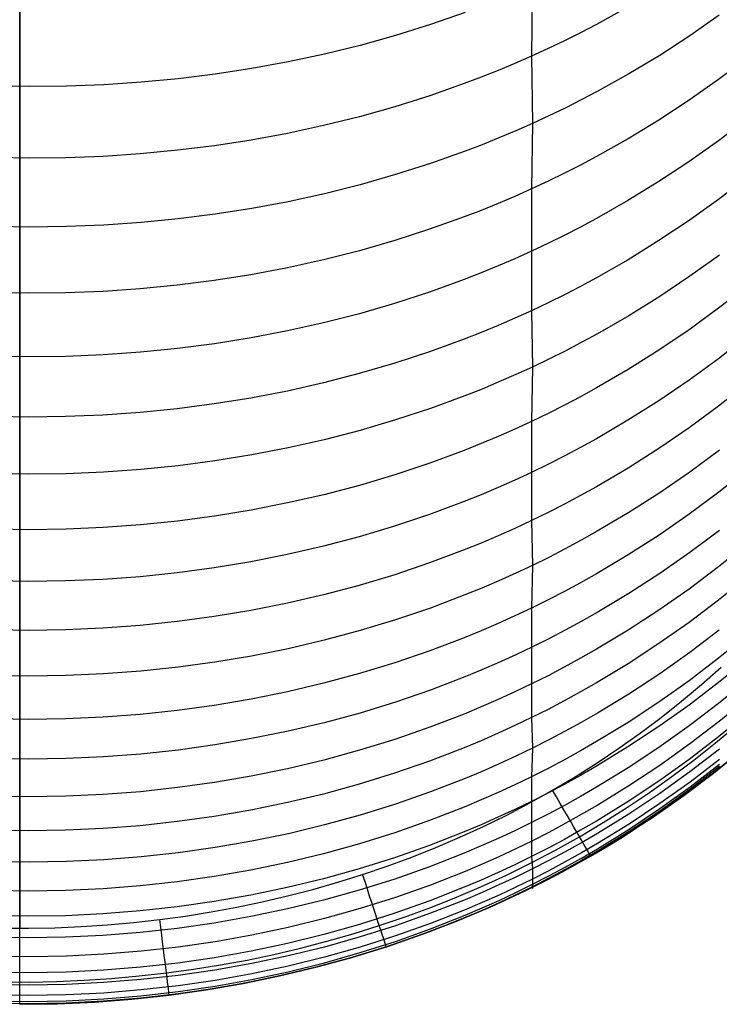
# Model space of a CAD drawing. Extents: x -383 to 1849, y -1185 to -529.
# Tile 693 of 870: x 1832 to 1841, y -1120 to -1107. Entities that reach past the tile are written whole.
import ezdxf

# ---------------------------------------------------------------- set-up
doc = ezdxf.new("R2010")
doc.units = 0
doc.layers.add('PREDEFINITO', color=7, linetype='CONTINUOUS')

msp = doc.modelspace()

# ---------------------------------------------------------------- linework, layer by layer
at = {"layer": 'PREDEFINITO'}
for p, q in [((1832, -1119.95, 575.188), (1832, -1090.082, 575.188)), ((1832, -1091.082, -0.312), (1832, -1118.95, -0.312)), ((1838.739, -1106.557, 622.985), (1838.729, -1107.486, 621.201)), ((1839.999, -1106.839, 620.873), (1839.584, -1107.068, 620.989)), ((1837.854, -1106.914, 623.179), (1837.401, -1107.071, 623.266)), ((1841.197, -1106.949, 618.713), (1840.81, -1107.219, 618.841)), ((1837.401, -1107.071, 623.266), (1836.941, -1107.215, 623.345)), ((1839.584, -1107.068, 620.989), (1839.373, -1107.178, 621.044)), ((1836.941, -1107.215, 623.345), (1836.476, -1107.344, 623.418)), ((1839.161, -1107.284, 621.098), (1838.946, -1107.387, 621.151)), ((1839.373, -1107.178, 621.044), (1839.161, -1107.284, 621.098)), ((1840.81, -1107.219, 618.841), (1840.413, -1107.476, 618.963)), ((1836.476, -1107.344, 623.418), (1836.006, -1107.46, 623.484)), ((1838.946, -1107.387, 621.151), (1838.729, -1107.486, 621.201)), ((1836.006, -1107.46, 623.484), (1835.531, -1107.562, 623.544)), ((1838.729, -1107.486, 621.201), (1838.511, -1107.581, 621.25)), ((1838.729, -1107.486, 621.201), (1838.739, -1108.373, 619.395)), ((1840.413, -1107.476, 618.963), (1840.008, -1107.72, 619.08)), ((1841.566, -1107.509, 616.793), (1841.188, -1107.794, 616.92)), ((1835.052, -1107.649, 623.596), (1834.57, -1107.723, 623.642)), ((1835.531, -1107.562, 623.544), (1835.052, -1107.649, 623.596)), ((1838.29, -1107.673, 621.298), (1838.068, -1107.762, 621.344)), ((1838.511, -1107.581, 621.25), (1838.29, -1107.673, 621.298)), ((1834.085, -1107.784, 623.681), (1833.597, -1107.83, 623.713)), ((1834.57, -1107.723, 623.642), (1834.085, -1107.784, 623.681)), ((1838.068, -1107.762, 621.344), (1837.844, -1107.847, 621.388)), ((1840.008, -1107.72, 619.08), (1839.593, -1107.951, 619.191)), ((1841.188, -1107.794, 616.92), (1840.8, -1108.066, 617.043)), ((1832.124, -1107.886, 623.769), (1831.632, -1107.878, 623.774)), ((1832.616, -1107.881, 623.757), (1832.124, -1107.886, 623.769)), ((1833.107, -1107.862, 623.738), (1832.616, -1107.881, 623.757)), ((1833.597, -1107.83, 623.713), (1833.107, -1107.862, 623.738)), ((1837.844, -1107.847, 621.388), (1837.39, -1108.006, 621.471)), ((1837.39, -1108.006, 621.471), (1836.931, -1108.151, 621.548)), ((1839.383, -1108.062, 619.244), (1839.17, -1108.169, 619.296)), ((1839.593, -1107.951, 619.191), (1839.383, -1108.062, 619.244)), ((1840.8, -1108.066, 617.043), (1840.404, -1108.326, 617.16)), ((1836.931, -1108.151, 621.548), (1836.465, -1108.282, 621.618)), ((1839.17, -1108.169, 619.296), (1838.956, -1108.272, 619.346)), ((1836.465, -1108.282, 621.618), (1835.995, -1108.398, 621.682)), ((1838.956, -1108.272, 619.346), (1838.739, -1108.373, 619.395)), ((1840.404, -1108.326, 617.16), (1839.998, -1108.572, 617.272)), ((1841.563, -1108.312, 614.99), (1841.185, -1108.599, 615.112)), ((1835.995, -1108.398, 621.682), (1835.52, -1108.501, 621.739)), ((1838.739, -1108.373, 619.395), (1838.521, -1108.469, 619.442)), ((1838.739, -1108.373, 619.395), (1838.728, -1109.232, 617.575)), ((1835.041, -1108.589, 621.79), (1834.559, -1108.664, 621.834)), ((1835.52, -1108.501, 621.739), (1835.041, -1108.589, 621.79)), ((1838.3, -1108.562, 619.488), (1838.078, -1108.651, 619.532)), ((1838.521, -1108.469, 619.442), (1838.3, -1108.562, 619.488)), ((1839.998, -1108.572, 617.272), (1839.583, -1108.806, 617.379)), ((1834.073, -1108.724, 621.871), (1833.585, -1108.771, 621.902)), ((1834.559, -1108.664, 621.834), (1834.073, -1108.724, 621.871)), ((1838.078, -1108.651, 619.532), (1837.854, -1108.737, 619.575)), ((1841.185, -1108.599, 615.112), (1840.798, -1108.874, 615.229)), ((1832.113, -1108.827, 621.956), (1831.621, -1108.819, 621.961)), ((1832.605, -1108.823, 621.945), (1832.113, -1108.827, 621.956)), ((1833.096, -1108.804, 621.927), (1832.605, -1108.823, 621.945)), ((1833.585, -1108.771, 621.902), (1833.096, -1108.804, 621.927)), ((1837.854, -1108.737, 619.575), (1837.401, -1108.898, 619.655)), ((1839.583, -1108.806, 617.379), (1839.372, -1108.918, 617.43)), ((1837.401, -1108.898, 619.655), (1836.941, -1109.044, 619.729)), ((1839.372, -1108.918, 617.43), (1839.16, -1109.026, 617.48)), ((1840.798, -1108.874, 615.229), (1840.401, -1109.136, 615.341)), ((1836.941, -1109.044, 619.729), (1836.476, -1109.177, 619.797)), ((1839.16, -1109.026, 617.48), (1838.945, -1109.131, 617.528)), ((1841.566, -1109.081, 613.169), (1841.188, -1109.37, 613.285)), ((1836.476, -1109.177, 619.797), (1836.006, -1109.295, 619.858)), ((1838.728, -1109.232, 617.575), (1838.51, -1109.329, 617.62)), ((1838.728, -1109.232, 617.575), (1838.727, -1110.051, 615.738)), ((1838.945, -1109.131, 617.528), (1838.728, -1109.232, 617.575)), ((1840.401, -1109.136, 615.341), (1839.996, -1109.385, 615.448)), ((1836.006, -1109.295, 619.858), (1835.531, -1109.399, 619.913)), ((1838.51, -1109.329, 617.62), (1838.289, -1109.423, 617.664)), ((1841.188, -1109.37, 613.285), (1840.8, -1109.647, 613.397)), ((1835.052, -1109.489, 619.962), (1834.57, -1109.564, 620.005)), ((1835.531, -1109.399, 619.913), (1835.052, -1109.489, 619.962)), ((1838.289, -1109.423, 617.664), (1838.067, -1109.513, 617.706)), ((1839.996, -1109.385, 615.448), (1839.581, -1109.621, 615.55)), ((1834.084, -1109.626, 620.042), (1833.597, -1109.674, 620.072)), ((1834.57, -1109.564, 620.005), (1834.084, -1109.626, 620.042)), ((1837.843, -1109.6, 617.747), (1837.389, -1109.762, 617.824)), ((1838.067, -1109.513, 617.706), (1837.843, -1109.6, 617.747)), ((1839.581, -1109.621, 615.55), (1839.371, -1109.734, 615.599)), ((1832.124, -1109.732, 620.125), (1831.632, -1109.724, 620.131)), ((1832.616, -1109.727, 620.114), (1832.124, -1109.732, 620.125)), ((1833.107, -1109.707, 620.096), (1832.616, -1109.727, 620.114)), ((1833.597, -1109.674, 620.072), (1833.107, -1109.707, 620.096)), ((1839.371, -1109.734, 615.599), (1839.158, -1109.843, 615.647)), ((1840.8, -1109.647, 613.397), (1840.404, -1109.911, 613.504)), ((1837.389, -1109.762, 617.824), (1836.93, -1109.91, 617.895)), ((1839.158, -1109.843, 615.647), (1838.943, -1109.949, 615.693)), ((1836.93, -1109.91, 617.895), (1836.465, -1110.044, 617.96)), ((1838.943, -1109.949, 615.693), (1838.727, -1110.051, 615.738)), ((1840.404, -1109.911, 613.504), (1839.998, -1110.162, 613.606)), ((1836.465, -1110.044, 617.96), (1835.994, -1110.163, 618.02)), ((1838.727, -1110.051, 615.738), (1838.508, -1110.149, 615.782)), ((1838.727, -1110.051, 615.738), (1838.728, -1110.833, 613.883)), ((1841.198, -1110.102, 611.444), (1840.811, -1110.38, 611.55)), ((1835.519, -1110.268, 618.073), (1835.04, -1110.359, 618.12)), ((1835.994, -1110.163, 618.02), (1835.519, -1110.268, 618.073)), ((1838.288, -1110.244, 615.824), (1838.066, -1110.335, 615.864)), ((1838.508, -1110.149, 615.782), (1838.288, -1110.244, 615.824)), ((1839.998, -1110.162, 613.606), (1839.583, -1110.4, 613.704)), ((1835.04, -1110.359, 618.12), (1834.558, -1110.435, 618.161)), ((1838.066, -1110.335, 615.864), (1837.842, -1110.423, 615.903)), ((1839.583, -1110.4, 613.704), (1839.372, -1110.513, 613.75)), ((1840.811, -1110.38, 611.55), (1840.414, -1110.646, 611.651)), ((1834.072, -1110.497, 618.196), (1833.584, -1110.545, 618.225)), ((1834.558, -1110.435, 618.161), (1834.072, -1110.497, 618.196)), ((1837.842, -1110.423, 615.903), (1837.389, -1110.587, 615.977)), ((1839.372, -1110.513, 613.75), (1839.16, -1110.623, 613.796)), ((1841.565, -1110.508, 609.484), (1841.187, -1110.801, 609.589)), ((1832.112, -1110.603, 618.277), (1831.62, -1110.595, 618.282)), ((1832.604, -1110.598, 618.266), (1832.112, -1110.603, 618.277)), ((1833.095, -1110.578, 618.249), (1832.604, -1110.598, 618.266)), ((1833.584, -1110.545, 618.225), (1833.095, -1110.578, 618.249)), ((1837.389, -1110.587, 615.977), (1836.929, -1110.737, 616.045)), ((1839.16, -1110.623, 613.796), (1838.945, -1110.73, 613.84)), ((1840.414, -1110.646, 611.651), (1840.008, -1110.899, 611.748)), ((1836.929, -1110.737, 616.045), (1836.465, -1110.872, 616.108)), ((1838.945, -1110.73, 613.84), (1838.728, -1110.833, 613.883)), ((1836.465, -1110.872, 616.108), (1835.995, -1110.992, 616.165)), ((1838.728, -1110.833, 613.883), (1838.51, -1110.932, 613.924)), ((1838.728, -1110.833, 613.883), (1838.739, -1111.573, 612.011)), ((1840.008, -1110.899, 611.748), (1839.594, -1111.138, 611.841)), ((1841.187, -1110.801, 609.589), (1840.8, -1111.082, 609.689)), ((1835.995, -1110.992, 616.165), (1835.52, -1111.098, 616.216)), ((1838.289, -1111.027, 613.964), (1838.067, -1111.119, 614.003)), ((1838.51, -1110.932, 613.924), (1838.289, -1111.027, 613.964)), ((1835.52, -1111.098, 616.216), (1835.041, -1111.19, 616.261)), ((1838.067, -1111.119, 614.003), (1837.842, -1111.207, 614.04)), ((1839.594, -1111.138, 611.841), (1839.383, -1111.252, 611.885)), ((1840.8, -1111.082, 609.689), (1840.403, -1111.351, 609.786)), ((1841.564, -1111.168, 607.62), (1841.186, -1111.463, 607.719)), ((1834.559, -1111.267, 616.301), (1834.074, -1111.33, 616.335)), ((1835.041, -1111.19, 616.261), (1834.559, -1111.267, 616.301)), ((1837.842, -1111.207, 614.04), (1837.389, -1111.373, 614.111)), ((1839.383, -1111.252, 611.885), (1839.171, -1111.363, 611.928)), ((1832.116, -1111.439, 616.414), (1831.624, -1111.431, 616.42)), ((1832.607, -1111.433, 616.403), (1832.116, -1111.439, 616.414)), ((1833.098, -1111.413, 616.386), (1832.607, -1111.433, 616.403)), ((1833.587, -1111.379, 616.363), (1833.098, -1111.413, 616.386)), ((1834.074, -1111.33, 616.335), (1833.587, -1111.379, 616.363)), ((1837.389, -1111.373, 614.111), (1836.93, -1111.523, 614.176)), ((1839.171, -1111.363, 611.928), (1838.956, -1111.47, 611.97)), ((1840.403, -1111.351, 609.786), (1839.997, -1111.606, 609.878)), ((1836.93, -1111.523, 614.176), (1836.464, -1111.659, 614.236)), ((1838.956, -1111.47, 611.97), (1838.739, -1111.573, 612.011)), ((1841.186, -1111.463, 607.719), (1840.799, -1111.746, 607.814)), ((1836.464, -1111.659, 614.236), (1835.994, -1111.781, 614.29)), ((1838.521, -1111.673, 612.05), (1838.3, -1111.769, 612.088)), ((1838.739, -1111.573, 612.011), (1838.521, -1111.673, 612.05)), ((1838.739, -1111.573, 612.011), (1838.729, -1112.287, 610.128)), ((1839.997, -1111.606, 609.878), (1839.583, -1111.847, 609.966)), ((1835.994, -1111.781, 614.29), (1835.519, -1111.888, 614.339)), ((1838.3, -1111.769, 612.088), (1838.078, -1111.862, 612.125)), ((1840.799, -1111.746, 607.814), (1840.402, -1112.016, 607.905)), ((1841.566, -1111.789, 605.743), (1841.188, -1112.086, 605.836)), ((1835.519, -1111.888, 614.339), (1835.04, -1111.98, 614.383)), ((1837.853, -1111.951, 612.161), (1837.4, -1112.117, 612.228)), ((1838.078, -1111.862, 612.125), (1837.853, -1111.951, 612.161)), ((1839.583, -1111.847, 609.966), (1839.372, -1111.963, 610.008)), ((1834.557, -1112.058, 614.421), (1834.072, -1112.121, 614.453)), ((1835.04, -1111.98, 614.383), (1834.557, -1112.058, 614.421)), ((1839.16, -1112.074, 610.049), (1838.945, -1112.183, 610.089)), ((1839.372, -1111.963, 610.008), (1839.16, -1112.074, 610.049)), ((1840.402, -1112.016, 607.905), (1839.996, -1112.273, 607.992)), ((1841.188, -1112.086, 605.836), (1840.801, -1112.371, 605.925)), ((1833.094, -1112.204, 614.503), (1832.603, -1112.225, 614.519)), ((1833.584, -1112.17, 614.481), (1833.094, -1112.204, 614.503)), ((1834.072, -1112.121, 614.453), (1833.584, -1112.17, 614.481)), ((1837.4, -1112.117, 612.228), (1836.94, -1112.269, 612.29)), ((1838.945, -1112.183, 610.089), (1838.729, -1112.287, 610.128)), ((1832.111, -1112.231, 614.53), (1831.619, -1112.222, 614.536)), ((1832.603, -1112.225, 614.519), (1832.111, -1112.231, 614.53)), ((1836.94, -1112.269, 612.29), (1836.475, -1112.406, 612.347)), ((1838.729, -1112.287, 610.128), (1838.51, -1112.388, 610.165)), ((1838.729, -1112.287, 610.128), (1838.727, -1112.959, 608.228)), ((1839.996, -1112.273, 607.992), (1839.581, -1112.516, 608.075)), ((1836.475, -1112.406, 612.347), (1836.004, -1112.528, 612.399)), ((1838.51, -1112.388, 610.165), (1838.29, -1112.485, 610.201)), ((1840.801, -1112.371, 605.925), (1840.404, -1112.643, 606.011)), ((1836.004, -1112.528, 612.399), (1835.529, -1112.636, 612.446)), ((1838.068, -1112.578, 610.236), (1837.844, -1112.668, 610.27)), ((1838.29, -1112.485, 610.201), (1838.068, -1112.578, 610.236)), ((1839.581, -1112.516, 608.075), (1839.371, -1112.632, 608.115)), ((1835.05, -1112.729, 612.487), (1834.567, -1112.807, 612.524)), ((1835.529, -1112.636, 612.446), (1835.05, -1112.729, 612.487)), ((1837.844, -1112.668, 610.27), (1837.391, -1112.836, 610.334)), ((1839.371, -1112.632, 608.115), (1839.158, -1112.745, 608.153)), ((1840.404, -1112.643, 606.011), (1839.998, -1112.901, 606.093)), ((1841.198, -1112.667, 603.941), (1840.811, -1112.953, 604.024)), ((1834.567, -1112.807, 612.524), (1834.081, -1112.871, 612.555)), ((1837.391, -1112.836, 610.334), (1836.931, -1112.989, 610.393)), ((1838.943, -1112.854, 608.191), (1838.727, -1112.959, 608.228)), ((1839.158, -1112.745, 608.153), (1838.943, -1112.854, 608.191)), ((1832.119, -1112.982, 612.63), (1831.627, -1112.974, 612.636)), ((1832.611, -1112.976, 612.619), (1832.119, -1112.982, 612.63)), ((1833.103, -1112.956, 612.603), (1832.611, -1112.976, 612.619)), ((1833.593, -1112.921, 612.582), (1833.103, -1112.956, 612.603)), ((1834.081, -1112.871, 612.555), (1833.593, -1112.921, 612.582)), ((1836.931, -1112.989, 610.393), (1836.466, -1113.128, 610.448)), ((1838.727, -1112.959, 608.228), (1838.508, -1113.061, 608.263)), ((1838.727, -1112.959, 608.228), (1838.728, -1113.591, 606.315)), ((1839.998, -1112.901, 606.093), (1839.583, -1113.146, 606.171)), ((1840.811, -1112.953, 604.024), (1840.414, -1113.226, 604.104)), ((1841.567, -1112.917, 601.961), (1841.189, -1113.218, 602.042)), ((1838.508, -1113.061, 608.263), (1838.288, -1113.158, 608.297)), ((1835.996, -1113.251, 610.497), (1835.522, -1113.36, 610.542)), ((1836.466, -1113.128, 610.448), (1835.996, -1113.251, 610.497)), ((1838.065, -1113.252, 608.331), (1837.841, -1113.342, 608.363)), ((1838.288, -1113.158, 608.297), (1838.065, -1113.252, 608.331)), ((1839.583, -1113.146, 606.171), (1839.373, -1113.263, 606.209)), ((1840.414, -1113.226, 604.104), (1840.008, -1113.486, 604.181)), ((1841.189, -1113.218, 602.042), (1840.801, -1113.506, 602.12)), ((1835.522, -1113.36, 610.542), (1835.043, -1113.454, 610.582)), ((1837.841, -1113.342, 608.363), (1837.388, -1113.512, 608.423)), ((1839.16, -1113.376, 606.245), (1838.945, -1113.486, 606.281)), ((1839.373, -1113.263, 606.209), (1839.16, -1113.376, 606.245)), ((1835.043, -1113.454, 610.582), (1834.561, -1113.534, 610.617)), ((1837.388, -1113.512, 608.423), (1836.928, -1113.666, 608.479)), ((1838.945, -1113.486, 606.281), (1838.728, -1113.591, 606.315)), ((1840.008, -1113.486, 604.181), (1839.593, -1113.732, 604.254)), ((1840.801, -1113.506, 602.12), (1840.405, -1113.781, 602.195)), ((1834.076, -1113.598, 610.647), (1833.589, -1113.648, 610.673)), ((1834.561, -1113.534, 610.617), (1834.076, -1113.598, 610.647)), ((1838.728, -1113.591, 606.315), (1838.51, -1113.694, 606.348)), ((1838.728, -1113.591, 606.315), (1838.739, -1114.181, 604.39)), ((1832.117, -1113.711, 610.72), (1831.626, -1113.703, 610.726)), ((1832.609, -1113.705, 610.709), (1832.117, -1113.711, 610.72)), ((1833.099, -1113.684, 610.693), (1832.609, -1113.705, 610.709)), ((1833.589, -1113.648, 610.673), (1833.099, -1113.684, 610.693)), ((1836.928, -1113.666, 608.479), (1836.463, -1113.805, 608.531)), ((1838.51, -1113.694, 606.348), (1838.289, -1113.792, 606.381)), ((1839.593, -1113.732, 604.254), (1839.383, -1113.85, 604.29)), ((1841.198, -1113.723, 600.136), (1840.81, -1114.012, 600.209)), ((1836.463, -1113.805, 608.531), (1835.993, -1113.929, 608.578)), ((1838.067, -1113.886, 606.412), (1837.843, -1113.977, 606.442)), ((1838.289, -1113.792, 606.381), (1838.067, -1113.886, 606.412)), ((1839.383, -1113.85, 604.29), (1839.17, -1113.964, 604.324)), ((1840.405, -1113.781, 602.195), (1839.999, -1114.042, 602.267)), ((1841.564, -1113.896, 598.159), (1841.187, -1114.2, 598.229)), ((1835.993, -1113.929, 608.578), (1835.518, -1114.039, 608.62)), ((1837.843, -1113.977, 606.442), (1837.389, -1114.148, 606.5)), ((1839.17, -1113.964, 604.324), (1838.956, -1114.075, 604.357)), ((1840.81, -1114.012, 600.209), (1840.414, -1114.289, 600.279)), ((1835.039, -1114.133, 608.658), (1834.556, -1114.213, 608.692)), ((1835.518, -1114.039, 608.62), (1835.039, -1114.133, 608.658)), ((1837.389, -1114.148, 606.5), (1836.93, -1114.303, 606.553)), ((1838.956, -1114.075, 604.357), (1838.739, -1114.181, 604.39)), ((1839.999, -1114.042, 602.267), (1839.584, -1114.29, 602.335)), ((1834.071, -1114.278, 608.72), (1833.583, -1114.329, 608.745)), ((1834.556, -1114.213, 608.692), (1834.071, -1114.278, 608.72)), ((1838.52, -1114.284, 604.421), (1838.3, -1114.383, 604.451)), ((1838.739, -1114.181, 604.39), (1838.52, -1114.284, 604.421)), ((1838.739, -1114.181, 604.39), (1838.729, -1114.741, 602.462)), ((1839.584, -1114.29, 602.335), (1839.373, -1114.408, 602.368)), ((1840.414, -1114.289, 600.279), (1840.008, -1114.551, 600.345)), ((1841.187, -1114.2, 598.229), (1840.799, -1114.491, 598.296)), ((1832.111, -1114.392, 608.79), (1831.619, -1114.384, 608.796)), ((1832.602, -1114.385, 608.78), (1832.111, -1114.392, 608.79)), ((1833.093, -1114.364, 608.764), (1832.602, -1114.385, 608.78)), ((1833.583, -1114.329, 608.745), (1833.093, -1114.364, 608.764)), ((1836.93, -1114.303, 606.553), (1836.464, -1114.443, 606.601)), ((1838.3, -1114.383, 604.451), (1838.077, -1114.478, 604.481)), ((1839.373, -1114.408, 602.368), (1839.161, -1114.523, 602.4)), ((1841.565, -1114.333, 596.252), (1841.187, -1114.637, 596.317)), ((1836.464, -1114.443, 606.601), (1835.994, -1114.568, 606.646)), ((1838.077, -1114.478, 604.481), (1837.853, -1114.569, 604.509)), ((1839.161, -1114.523, 602.4), (1838.946, -1114.634, 602.431)), ((1840.799, -1114.491, 598.296), (1840.403, -1114.768, 598.361)), ((1835.519, -1114.678, 606.686), (1835.04, -1114.774, 606.722)), ((1835.994, -1114.568, 606.646), (1835.519, -1114.678, 606.686)), ((1837.853, -1114.569, 604.509), (1837.4, -1114.741, 604.563)), ((1838.946, -1114.634, 602.431), (1838.729, -1114.741, 602.462)), ((1840.008, -1114.551, 600.345), (1839.593, -1114.8, 600.409)), ((1841.187, -1114.637, 596.317), (1840.8, -1114.929, 596.378)), ((1835.04, -1114.774, 606.722), (1834.557, -1114.854, 606.754)), ((1837.4, -1114.741, 604.563), (1836.94, -1114.897, 604.613)), ((1838.729, -1114.741, 602.462), (1838.511, -1114.844, 602.491)), ((1838.729, -1114.741, 602.462), (1838.728, -1115.739, 598.592)), ((1839.593, -1114.8, 600.409), (1839.383, -1114.919, 600.44)), ((1840.403, -1114.768, 598.361), (1839.997, -1115.033, 598.423)), ((1834.072, -1114.92, 606.781), (1833.584, -1114.971, 606.805)), ((1834.557, -1114.854, 606.754), (1834.072, -1114.92, 606.781)), ((1836.94, -1114.897, 604.613), (1836.474, -1115.038, 604.659)), ((1838.511, -1114.844, 602.491), (1838.29, -1114.944, 602.52)), ((1839.383, -1114.919, 600.44), (1839.17, -1115.034, 600.47)), ((1840.8, -1114.929, 596.378), (1840.403, -1115.208, 596.438)), ((1832.111, -1115.035, 606.849), (1831.619, -1115.027, 606.855)), ((1832.603, -1115.028, 606.838), (1832.111, -1115.035, 606.849)), ((1833.094, -1115.007, 606.824), (1832.603, -1115.028, 606.838)), ((1833.584, -1114.971, 606.805), (1833.094, -1115.007, 606.824)), ((1836.474, -1115.038, 604.659), (1836.004, -1115.165, 604.701)), ((1838.068, -1115.04, 602.547), (1837.843, -1115.132, 602.574)), ((1838.29, -1114.944, 602.52), (1838.068, -1115.04, 602.547)), ((1839.17, -1115.034, 600.47), (1838.956, -1115.146, 600.499)), ((1839.997, -1115.033, 598.423), (1839.582, -1115.283, 598.482)), ((1841.197, -1115.034, 594.392), (1840.81, -1115.327, 594.448)), ((1836.004, -1115.165, 604.701), (1835.529, -1115.276, 604.739)), ((1837.843, -1115.132, 602.574), (1837.39, -1115.304, 602.624)), ((1838.956, -1115.146, 600.499), (1838.739, -1115.253, 600.527)), ((1841.566, -1115.095, 592.376), (1841.188, -1115.402, 592.427)), ((1835.529, -1115.276, 604.739), (1835.049, -1115.372, 604.773)), ((1837.39, -1115.304, 602.624), (1836.93, -1115.461, 602.671)), ((1838.739, -1115.253, 600.527), (1838.52, -1115.357, 600.554)), ((1839.582, -1115.283, 598.482), (1839.372, -1115.402, 598.51)), ((1840.403, -1115.208, 596.438), (1839.997, -1115.473, 596.495)), ((1834.566, -1115.453, 604.803), (1834.081, -1115.52, 604.83)), ((1835.049, -1115.372, 604.773), (1834.566, -1115.453, 604.803)), ((1838.52, -1115.357, 600.554), (1838.3, -1115.457, 600.581)), ((1839.372, -1115.402, 598.51), (1839.159, -1115.518, 598.538)), ((1840.81, -1115.327, 594.448), (1840.414, -1115.607, 594.502)), ((1841.188, -1115.402, 592.427), (1840.801, -1115.696, 592.477)), ((1841.564, -1115.413, 590.415), (1841.187, -1115.721, 590.459)), ((1833.592, -1115.571, 604.852), (1833.102, -1115.608, 604.87)), ((1834.081, -1115.52, 604.83), (1833.592, -1115.571, 604.852)), ((1836.93, -1115.461, 602.671), (1836.465, -1115.603, 602.714)), ((1838.077, -1115.554, 600.607), (1837.853, -1115.646, 600.632)), ((1838.3, -1115.457, 600.581), (1838.077, -1115.554, 600.607)), ((1839.159, -1115.518, 598.538), (1838.945, -1115.63, 598.565)), ((1839.997, -1115.473, 596.495), (1839.583, -1115.724, 596.549)), ((1840.963, -1115.746, -0.312), (1841.221, -1115.519, -0.312)), ((1832.119, -1115.636, 604.895), (1831.626, -1115.629, 604.902)), ((1832.611, -1115.629, 604.885), (1832.119, -1115.636, 604.895)), ((1833.102, -1115.608, 604.87), (1832.611, -1115.629, 604.885)), ((1836.465, -1115.603, 602.714), (1835.995, -1115.73, 602.754)), ((1837.853, -1115.646, 600.632), (1837.4, -1115.82, 600.679)), ((1838.945, -1115.63, 598.565), (1838.728, -1115.739, 598.592)), ((1840.414, -1115.607, 594.502), (1840.008, -1115.872, 594.554)), ((1840.801, -1115.696, 592.477), (1840.404, -1115.977, 592.525)), ((1841.566, -1115.685, 588.472), (1841.188, -1115.994, 588.51)), ((1835.52, -1115.842, 602.79), (1835.041, -1115.939, 602.822)), ((1835.995, -1115.73, 602.754), (1835.52, -1115.842, 602.79)), ((1837.4, -1115.82, 600.679), (1836.94, -1115.978, 600.723)), ((1838.51, -1115.843, 598.617), (1838.289, -1115.944, 598.642)), ((1838.728, -1115.739, 598.592), (1838.51, -1115.843, 598.617)), ((1838.728, -1115.739, 598.592), (1838.728, -1116.182, 596.65)), ((1839.583, -1115.724, 596.549), (1839.372, -1115.844, 596.576)), ((1840.7, -1115.966, -0.312), (1840.963, -1115.746, -0.312)), ((1841.187, -1115.721, 590.459), (1840.799, -1116.017, 590.502)), ((1835.041, -1115.939, 602.822), (1834.558, -1116.02, 602.851)), ((1838.289, -1115.944, 598.642), (1838.067, -1116.041, 598.666)), ((1839.159, -1115.96, 596.601), (1838.945, -1116.073, 596.626)), ((1839.372, -1115.844, 596.576), (1839.159, -1115.96, 596.601)), ((1840.008, -1115.872, 594.554), (1839.594, -1116.124, 594.603)), ((1840.431, -1116.179, -0.312), (1840.7, -1115.966, -0.312)), ((1841.574, -1115.922, 586.482), (1841.197, -1116.231, 586.514)), ((1834.072, -1116.087, 602.876), (1833.584, -1116.139, 602.897)), ((1834.558, -1116.02, 602.851), (1834.072, -1116.087, 602.876)), ((1836.94, -1115.978, 600.723), (1836.474, -1116.121, 600.763)), ((1838.067, -1116.041, 598.666), (1837.843, -1116.134, 598.689)), ((1838.945, -1116.073, 596.626), (1838.728, -1116.182, 596.65)), ((1840.404, -1115.977, 592.525), (1839.998, -1116.244, 592.57)), ((1840.799, -1116.017, 590.502), (1840.402, -1116.299, 590.544)), ((1841.188, -1115.994, 588.51), (1840.8, -1116.29, 588.547)), ((1832.112, -1116.204, 602.939), (1831.62, -1116.197, 602.945)), ((1832.604, -1116.197, 602.928), (1832.112, -1116.204, 602.939)), ((1833.095, -1116.175, 602.914), (1832.604, -1116.197, 602.928)), ((1833.584, -1116.139, 602.897), (1833.095, -1116.175, 602.914)), ((1836.474, -1116.121, 600.763), (1836.004, -1116.248, 600.801)), ((1837.843, -1116.134, 598.689), (1837.39, -1116.308, 598.733)), ((1838.728, -1116.182, 596.65), (1838.509, -1116.286, 596.674)), ((1838.728, -1116.182, 596.65), (1838.74, -1116.583, 594.695)), ((1839.594, -1116.124, 594.603), (1839.383, -1116.245, 594.627)), ((1840.157, -1116.385, -0.312), (1840.431, -1116.179, -0.312)), ((1841.197, -1116.231, 586.514), (1840.81, -1116.528, 586.545)), ((1841.565, -1116.123, 584.528), (1841.188, -1116.434, 584.554)), ((1835.529, -1116.361, 600.834), (1835.049, -1116.458, 600.865)), ((1836.004, -1116.248, 600.801), (1835.529, -1116.361, 600.834)), ((1837.39, -1116.308, 598.733), (1836.931, -1116.467, 598.774)), ((1838.509, -1116.286, 596.674), (1838.289, -1116.387, 596.697)), ((1839.171, -1116.361, 594.65), (1838.956, -1116.474, 594.673)), ((1839.383, -1116.245, 594.627), (1839.171, -1116.361, 594.65)), ((1839.998, -1116.244, 592.57), (1839.583, -1116.497, 592.614)), ((1840.402, -1116.299, 590.544), (1839.996, -1116.567, 590.584)), ((1840.8, -1116.29, 588.547), (1840.404, -1116.573, 588.583)), ((1841.146, -1116.515, -0.019), (1841.423, -1116.283, -0.019)), ((1835.049, -1116.458, 600.865), (1834.567, -1116.541, 600.892)), ((1836.931, -1116.467, 598.774), (1836.466, -1116.611, 598.812)), ((1838.066, -1116.485, 596.719), (1837.842, -1116.578, 596.74)), ((1838.289, -1116.387, 596.697), (1838.066, -1116.485, 596.719)), ((1838.956, -1116.474, 594.673), (1838.74, -1116.583, 594.695)), ((1839.877, -1116.584, -0.312), (1840.157, -1116.385, -0.312)), ((1841.188, -1116.434, 584.554), (1840.8, -1116.731, 584.58)), ((1834.081, -1116.608, 600.916), (1833.593, -1116.66, 600.936)), ((1834.567, -1116.541, 600.892), (1834.081, -1116.608, 600.916)), ((1836.466, -1116.611, 598.812), (1835.996, -1116.74, 598.847)), ((1837.842, -1116.578, 596.74), (1837.389, -1116.753, 596.781)), ((1838.74, -1116.583, 594.695), (1838.521, -1116.689, 594.716)), ((1838.74, -1116.583, 594.695), (1838.728, -1116.958, 592.696)), ((1839.372, -1116.618, 592.636), (1839.16, -1116.735, 592.656)), ((1839.583, -1116.497, 592.614), (1839.372, -1116.618, 592.636)), ((1839.996, -1116.567, 590.584), (1839.581, -1116.821, 590.622)), ((1839.592, -1116.776, -0.312), (1839.877, -1116.584, -0.312)), ((1840.404, -1116.573, 588.583), (1839.998, -1116.842, 588.617)), ((1840.81, -1116.528, 586.545), (1840.413, -1116.811, 586.575)), ((1841.198, -1116.598, 582.597), (1840.811, -1116.895, 582.617)), ((1840.863, -1116.739, -0.019), (1841.146, -1116.515, -0.019)), ((1841.12, -1116.91, 575.188), (1841.499, -1116.603, 575.188)), ((1841.12, -1116.91, 0.688), (1841.499, -1116.603, 0.688)), ((1841.499, -1116.603, 287.438), (1841.12, -1116.91, 287.438)), ((1832.119, -1116.727, 600.977), (1831.627, -1116.72, 600.983)), ((1832.611, -1116.72, 600.966), (1832.119, -1116.727, 600.977)), ((1833.103, -1116.698, 600.953), (1832.611, -1116.72, 600.966)), ((1833.593, -1116.66, 600.936), (1833.103, -1116.698, 600.953)), ((1835.996, -1116.74, 598.847), (1835.521, -1116.853, 598.879)), ((1838.521, -1116.689, 594.716), (1838.301, -1116.79, 594.737)), ((1839.16, -1116.735, 592.656), (1838.945, -1116.849, 592.676)), ((1840.8, -1116.731, 584.58), (1840.404, -1117.015, 584.605)), ((1840.574, -1116.956, -0.019), (1840.863, -1116.739, -0.019)), ((1841.2, -1116.73, 580.59), (1840.812, -1117.028, 580.604)), ((1835.521, -1116.853, 598.879), (1835.042, -1116.951, 598.907)), ((1837.389, -1116.753, 596.781), (1836.929, -1116.912, 596.819)), ((1838.301, -1116.79, 594.737), (1838.078, -1116.888, 594.757)), ((1838.945, -1116.849, 592.676), (1838.728, -1116.958, 592.696)), ((1839.301, -1116.96, -0.312), (1839.592, -1116.776, -0.312)), ((1839.581, -1116.821, 590.622), (1839.371, -1116.942, 590.64)), ((1839.998, -1116.842, 588.617), (1839.583, -1117.097, 588.65)), ((1840.413, -1116.811, 586.575), (1840.008, -1117.08, 586.604)), ((1841.199, -1116.826, 578.305), (1840.812, -1117.124, 578.312)), ((1840.813, -1117.093, 574.185), (1841.2, -1116.795, 574.199)), ((1835.042, -1116.951, 598.907), (1834.56, -1117.034, 598.933)), ((1836.929, -1116.912, 596.819), (1836.464, -1117.057, 596.854)), ((1837.854, -1116.981, 594.777), (1837.401, -1117.157, 594.814)), ((1838.078, -1116.888, 594.757), (1837.854, -1116.981, 594.777)), ((1838.728, -1116.958, 592.696), (1838.51, -1117.064, 592.715)), ((1838.728, -1116.958, 592.696), (1838.727, -1117.284, 590.693)), ((1839.005, -1117.136, -0.312), (1839.301, -1116.96, -0.312)), ((1839.371, -1116.942, 590.64), (1839.158, -1117.06, 590.659)), ((1840.279, -1117.166, -0.019), (1840.574, -1116.956, -0.019)), ((1840.811, -1116.895, 582.617), (1840.414, -1117.179, 582.637)), ((1840.73, -1117.204, 575.188), (1841.12, -1116.91, 575.188)), ((1840.73, -1117.204, 0.688), (1841.12, -1116.91, 0.688)), ((1841.12, -1116.91, 287.438), (1840.73, -1117.204, 287.438)), ((1834.075, -1117.102, 598.955), (1833.588, -1117.155, 598.975)), ((1834.56, -1117.034, 598.933), (1834.075, -1117.102, 598.955)), ((1836.464, -1117.057, 596.854), (1835.994, -1117.186, 596.887)), ((1838.51, -1117.064, 592.715), (1838.289, -1117.166, 592.734)), ((1838.707, -1117.303, -0.312), (1839.005, -1117.136, -0.312)), ((1839.158, -1117.06, 590.659), (1838.943, -1117.174, 590.676)), ((1839.583, -1117.097, 588.65), (1839.372, -1117.218, 588.666)), ((1840.008, -1117.08, 586.604), (1839.593, -1117.335, 586.632)), ((1840.404, -1117.015, 584.605), (1839.998, -1117.285, 584.63)), ((1840.812, -1117.124, 578.312), (1840.415, -1117.409, 578.319)), ((1840.812, -1117.028, 580.604), (1840.416, -1117.312, 580.619)), ((1840.416, -1117.378, 574.171), (1840.813, -1117.093, 574.185)), ((1832.117, -1117.224, 599.014), (1831.625, -1117.216, 599.021)), ((1832.608, -1117.216, 599.004), (1832.117, -1117.224, 599.014)), ((1833.099, -1117.193, 598.991), (1832.608, -1117.216, 599.004)), ((1833.588, -1117.155, 598.975), (1833.099, -1117.193, 598.991)), ((1835.994, -1117.186, 596.887), (1835.519, -1117.299, 596.916)), ((1837.401, -1117.157, 594.814), (1836.942, -1117.318, 594.849)), ((1838.067, -1117.264, 592.752), (1837.843, -1117.358, 592.769)), ((1838.289, -1117.166, 592.734), (1838.067, -1117.264, 592.752)), ((1838.943, -1117.174, 590.676), (1838.727, -1117.284, 590.693)), ((1839.372, -1117.218, 588.666), (1839.16, -1117.336, 588.681)), ((1839.978, -1117.368, -0.019), (1840.279, -1117.166, -0.019)), ((1840.414, -1117.179, 582.637), (1840.009, -1117.449, 582.657)), ((1840.331, -1117.485, 575.188), (1840.73, -1117.204, 575.188)), ((1840.331, -1117.485, 0.688), (1840.73, -1117.204, 0.688)), ((1840.73, -1117.204, 287.438), (1840.331, -1117.485, 287.438)), ((1835.519, -1117.299, 596.916), (1835.04, -1117.398, 596.943)), ((1836.942, -1117.318, 594.849), (1836.477, -1117.463, 594.881)), ((1837.843, -1117.358, 592.769), (1837.389, -1117.535, 592.803)), ((1838.508, -1117.39, 590.71), (1838.287, -1117.492, 590.727)), ((1838.404, -1117.462, -0.312), (1838.707, -1117.303, -0.312)), ((1838.727, -1117.284, 590.693), (1838.508, -1117.39, 590.71)), ((1838.727, -1117.284, 590.693), (1838.728, -1117.561, 588.712)), ((1839.16, -1117.336, 588.681), (1838.945, -1117.451, 588.697)), ((1839.593, -1117.335, 586.632), (1839.383, -1117.457, 586.646)), ((1839.998, -1117.285, 584.63), (1839.583, -1117.541, 584.653)), ((1839.671, -1117.562, -0.019), (1839.978, -1117.368, -0.019)), ((1840.416, -1117.312, 580.619), (1840.01, -1117.582, 580.633)), ((1840.01, -1117.648, 574.159), (1840.416, -1117.378, 574.171)), ((1834.558, -1117.481, 596.967), (1834.072, -1117.549, 596.988)), ((1835.04, -1117.398, 596.943), (1834.558, -1117.481, 596.967)), ((1836.477, -1117.463, 594.881), (1836.006, -1117.592, 594.911)), ((1838.287, -1117.492, 590.727), (1838.065, -1117.591, 590.742)), ((1838.097, -1117.612, -0.312), (1838.404, -1117.462, -0.312)), ((1838.945, -1117.451, 588.697), (1838.728, -1117.561, 588.712)), ((1839.383, -1117.457, 586.646), (1839.17, -1117.575, 586.659)), ((1840.009, -1117.449, 582.657), (1839.594, -1117.704, 582.676)), ((1840.415, -1117.409, 578.319), (1840.01, -1117.68, 578.326)), ((1840.128, -1117.619, 575.188), (1840.331, -1117.485, 575.188)), ((1840.128, -1117.619, 0.688), (1840.331, -1117.485, 0.688)), ((1840.331, -1117.485, 287.438), (1840.128, -1117.619, 287.438)), ((1833.095, -1117.639, 597.022), (1832.604, -1117.662, 597.035)), ((1833.584, -1117.602, 597.007), (1833.095, -1117.639, 597.022)), ((1834.072, -1117.549, 596.988), (1833.584, -1117.602, 597.007)), ((1836.006, -1117.592, 594.911), (1835.532, -1117.707, 594.939)), ((1837.389, -1117.535, 592.803), (1836.93, -1117.696, 592.834)), ((1837.786, -1117.755, -0.312), (1838.097, -1117.612, -0.312)), ((1838.065, -1117.591, 590.742), (1837.841, -1117.685, 590.758)), ((1838.728, -1117.561, 588.712), (1838.51, -1117.668, 588.726)), ((1838.728, -1117.561, 588.712), (1838.729, -1118.008, 584.698)), ((1839.17, -1117.575, 586.659), (1838.956, -1117.69, 586.672)), ((1839.359, -1117.748, -0.019), (1839.671, -1117.562, -0.019)), ((1839.583, -1117.541, 584.653), (1839.373, -1117.663, 584.665)), ((1840.01, -1117.582, 580.633), (1839.595, -1117.838, 580.647)), ((1839.595, -1117.905, 574.148), (1840.01, -1117.648, 574.159)), ((1839.923, -1117.751, 575.188), (1840.128, -1117.619, 575.188)), ((1839.923, -1117.751, 0.688), (1840.128, -1117.619, 0.688)), ((1840.128, -1117.619, 287.438), (1839.923, -1117.751, 287.438)), ((1832.112, -1117.67, 597.045), (1831.62, -1117.662, 597.052)), ((1832.604, -1117.662, 597.035), (1832.112, -1117.67, 597.045)), ((1835.532, -1117.707, 594.939), (1835.053, -1117.806, 594.964)), ((1836.93, -1117.696, 592.834), (1836.465, -1117.841, 592.863)), ((1837.841, -1117.685, 590.758), (1837.388, -1117.862, 590.787)), ((1837.471, -1117.889, -0.312), (1837.786, -1117.755, -0.312)), ((1838.289, -1117.77, 588.74), (1838.067, -1117.869, 588.754)), ((1838.51, -1117.668, 588.726), (1838.289, -1117.77, 588.74)), ((1838.956, -1117.69, 586.672), (1838.739, -1117.8, 586.685)), ((1839.16, -1117.782, 584.676), (1838.946, -1117.897, 584.687)), ((1839.044, -1117.925, -0.019), (1839.359, -1117.748, -0.019)), ((1839.373, -1117.663, 584.665), (1839.16, -1117.782, 584.676)), ((1839.594, -1117.704, 582.676), (1839.384, -1117.827, 582.685)), ((1840.01, -1117.68, 578.326), (1839.595, -1117.936, 578.333)), ((1839.715, -1117.878, 575.188), (1839.923, -1117.751, 575.188)), ((1839.715, -1117.878, 0.688), (1839.923, -1117.751, 0.688)), ((1839.923, -1117.751, 287.438), (1839.715, -1117.878, 287.438)), ((1834.57, -1117.89, 594.986), (1834.085, -1117.959, 595.006)), ((1835.053, -1117.806, 594.964), (1834.57, -1117.89, 594.986)), ((1836.465, -1117.841, 592.863), (1835.994, -1117.971, 592.89)), ((1837.388, -1117.862, 590.787), (1836.928, -1118.024, 590.815)), ((1837.153, -1118.016, -0.312), (1837.471, -1117.889, -0.312)), ((1838.067, -1117.869, 588.754), (1837.843, -1117.964, 588.768)), ((1838.521, -1117.907, 586.697), (1838.3, -1118.01, 586.71)), ((1838.739, -1117.8, 586.685), (1838.521, -1117.907, 586.697)), ((1838.946, -1117.897, 584.687), (1838.729, -1118.008, 584.698)), ((1839.384, -1117.827, 582.685), (1839.171, -1117.945, 582.694)), ((1839.595, -1117.838, 580.647), (1839.385, -1117.96, 580.654)), ((1839.385, -1118.027, 574.143), (1839.595, -1117.905, 574.148)), ((1839.505, -1118.002, 575.188), (1839.715, -1117.878, 575.188)), ((1839.505, -1118.002, 0.688), (1839.715, -1117.878, 0.688)), ((1839.715, -1117.878, 287.438), (1839.505, -1118.002, 287.438)), ((1833.597, -1118.013, 595.023), (1833.107, -1118.051, 595.038)), ((1834.085, -1117.959, 595.006), (1833.597, -1118.013, 595.023)), ((1835.994, -1117.971, 592.89), (1835.519, -1118.086, 592.915)), ((1836.928, -1118.024, 590.815), (1836.463, -1118.17, 590.841)), ((1836.832, -1118.134, -0.312), (1837.153, -1118.016, -0.312)), ((1837.843, -1117.964, 588.768), (1837.389, -1118.141, 588.793)), ((1838.3, -1118.01, 586.71), (1838.078, -1118.109, 586.721)), ((1838.729, -1118.008, 584.698), (1838.511, -1118.115, 584.708)), ((1838.724, -1118.092, -0.019), (1839.044, -1117.925, -0.019)), ((1838.729, -1118.008, 584.698), (1838.74, -1118.171, 582.712)), ((1839.171, -1117.945, 582.694), (1838.956, -1118.06, 582.703)), ((1839.385, -1117.96, 580.654), (1839.172, -1118.079, 580.661)), ((1839.172, -1118.146, 574.138), (1839.385, -1118.027, 574.143)), ((1839.293, -1118.122, 575.188), (1839.505, -1118.002, 575.188)), ((1839.293, -1118.122, 0.688), (1839.505, -1118.002, 0.688)), ((1839.505, -1118.002, 287.438), (1839.293, -1118.122, 287.438)), ((1839.595, -1117.936, 578.333), (1839.384, -1118.059, 578.336)), ((1839.505, -1118.002, 575.188), (1839.505, -1118.002, 0.688)), ((1832.125, -1118.083, 595.06), (1831.633, -1118.076, 595.067)), ((1832.616, -1118.075, 595.05), (1832.125, -1118.083, 595.06)), ((1833.107, -1118.051, 595.038), (1832.616, -1118.075, 595.05)), ((1835.519, -1118.086, 592.915), (1835.04, -1118.186, 592.938)), ((1836.463, -1118.17, 590.841), (1835.992, -1118.301, 590.865)), ((1836.508, -1118.244, -0.312), (1836.832, -1118.134, -0.312)), ((1837.389, -1118.141, 588.793), (1836.93, -1118.304, 588.818)), ((1838.078, -1118.109, 586.721), (1837.854, -1118.204, 586.733)), ((1838.511, -1118.115, 584.708), (1838.29, -1118.218, 584.719)), ((1838.4, -1118.251, -0.019), (1838.724, -1118.092, -0.019)), ((1838.74, -1118.171, 582.712), (1838.521, -1118.278, 582.721)), ((1838.956, -1118.06, 582.703), (1838.74, -1118.171, 582.712)), ((1838.74, -1118.171, 582.712), (1838.741, -1118.305, 580.674)), ((1839.172, -1118.079, 580.661), (1838.958, -1118.194, 580.667)), ((1838.958, -1118.262, 574.133), (1839.172, -1118.146, 574.138)), ((1839.079, -1118.238, 575.188), (1839.293, -1118.122, 575.188)), ((1839.079, -1118.238, 0.688), (1839.293, -1118.122, 0.688)), ((1839.293, -1118.122, 287.438), (1839.079, -1118.238, 287.438)), ((1839.384, -1118.059, 578.336), (1839.172, -1118.178, 578.34)), ((1834.558, -1118.27, 592.958), (1834.072, -1118.338, 592.976)), ((1835.04, -1118.186, 592.938), (1834.558, -1118.27, 592.958)), ((1835.992, -1118.301, 590.865), (1835.517, -1118.416, 590.887)), ((1836.182, -1118.346, -0.312), (1836.508, -1118.244, -0.312)), ((1837.854, -1118.204, 586.733), (1837.401, -1118.382, 586.755)), ((1838.29, -1118.218, 584.719), (1838.068, -1118.317, 584.729)), ((1838.072, -1118.401, -0.019), (1838.4, -1118.251, -0.019)), ((1838.521, -1118.278, 582.721), (1838.3, -1118.381, 582.729)), ((1838.957, -1118.293, 578.343), (1838.74, -1118.405, 578.347)), ((1838.958, -1118.194, 580.667), (1838.741, -1118.305, 580.674)), ((1838.741, -1118.373, 574.129), (1838.958, -1118.262, 574.133)), ((1838.863, -1118.35, 575.188), (1839.079, -1118.238, 575.188)), ((1838.863, -1118.35, 0.688), (1839.079, -1118.238, 0.688)), ((1839.079, -1118.238, 287.438), (1838.863, -1118.35, 287.438)), ((1839.172, -1118.178, 578.34), (1838.957, -1118.293, 578.343)), ((1833.095, -1118.43, 593.006), (1832.604, -1118.454, 593.018)), ((1833.584, -1118.392, 592.992), (1833.095, -1118.43, 593.006)), ((1834.072, -1118.338, 592.976), (1833.584, -1118.392, 592.992)), ((1835.517, -1118.416, 590.887), (1835.038, -1118.516, 590.908)), ((1835.853, -1118.44, -0.312), (1836.182, -1118.346, -0.312)), ((1836.93, -1118.304, 588.818), (1836.464, -1118.45, 588.841)), ((1837.401, -1118.382, 586.755), (1836.942, -1118.545, 586.777)), ((1837.844, -1118.412, 584.739), (1837.391, -1118.591, 584.758)), ((1837.741, -1118.543, -0.019), (1838.072, -1118.401, -0.019)), ((1838.068, -1118.317, 584.729), (1837.844, -1118.412, 584.739)), ((1838.3, -1118.381, 582.729), (1838.078, -1118.48, 582.738)), ((1838.522, -1118.412, 580.681), (1838.302, -1118.515, 580.687)), ((1838.741, -1118.305, 580.674), (1838.522, -1118.412, 580.681)), ((1838.522, -1118.48, 574.125), (1838.741, -1118.373, 574.129)), ((1838.74, -1118.405, 578.347), (1838.522, -1118.512, 578.351)), ((1838.645, -1118.459, 575.188), (1838.863, -1118.35, 575.188)), ((1838.645, -1118.459, 0.688), (1838.863, -1118.35, 0.688)), ((1838.863, -1118.35, 287.438), (1838.645, -1118.459, 287.438)), ((1838.741, -1118.305, 580.674), (1838.74, -1118.405, 578.347)), ((1838.74, -1118.405, 578.347), (1838.741, -1118.429, 576.726)), ((1838.741, -1118.429, 576.726), (1838.741, -1118.373, 574.129)), ((1832.112, -1118.462, 593.028), (1831.62, -1118.455, 593.035)), ((1832.604, -1118.454, 593.018), (1832.112, -1118.462, 593.028)), ((1835.038, -1118.516, 590.908), (1834.556, -1118.6, 590.926)), ((1835.189, -1118.604, -0.312), (1835.522, -1118.526, -0.312)), ((1835.522, -1118.526, -0.312), (1835.853, -1118.44, -0.312)), ((1836.464, -1118.45, 588.841), (1835.994, -1118.581, 588.862)), ((1836.942, -1118.545, 586.777), (1836.476, -1118.692, 586.797)), ((1837.406, -1118.676, -0.019), (1837.741, -1118.543, -0.019)), ((1838.078, -1118.48, 582.738), (1837.854, -1118.575, 582.746)), ((1838.302, -1118.515, 580.687), (1838.079, -1118.614, 580.694)), ((1838.202, -1118.664, 575.188), (1838.645, -1118.459, 575.188)), ((1838.202, -1118.664, 0.688), (1838.645, -1118.459, 0.688)), ((1838.645, -1118.459, 287.438), (1838.202, -1118.664, 287.438)), ((1838.522, -1118.512, 578.351), (1838.301, -1118.616, 578.355)), ((1838.302, -1118.584, 574.122), (1838.522, -1118.48, 574.125)), ((1834.07, -1118.67, 590.943), (1833.582, -1118.723, 590.958)), ((1834.556, -1118.6, 590.926), (1834.07, -1118.67, 590.943)), ((1834.518, -1118.736, -0.312), (1834.854, -1118.674, -0.312)), ((1834.854, -1118.674, -0.312), (1835.189, -1118.604, -0.312)), ((1835.994, -1118.581, 588.862), (1835.519, -1118.697, 588.882)), ((1837.391, -1118.591, 584.758), (1836.932, -1118.754, 584.776)), ((1837.068, -1118.8, -0.019), (1837.406, -1118.676, -0.019)), ((1837.854, -1118.575, 582.746), (1837.4, -1118.754, 582.762)), ((1837.753, -1118.854, 575.188), (1838.202, -1118.664, 575.188)), ((1837.753, -1118.854, 0.688), (1838.202, -1118.664, 0.688)), ((1838.202, -1118.664, 287.438), (1837.753, -1118.854, 287.438)), ((1838.079, -1118.614, 580.694), (1837.855, -1118.71, 580.7)), ((1837.855, -1118.779, 574.115), (1838.079, -1118.683, 574.118)), ((1838.079, -1118.683, 574.118), (1838.302, -1118.584, 574.122)), ((1838.301, -1118.616, 578.355), (1838.079, -1118.715, 578.358)), ((1832.11, -1118.793, 590.991), (1831.618, -1118.786, 590.999)), ((1832.602, -1118.785, 590.982), (1832.11, -1118.793, 590.991)), ((1833.093, -1118.762, 590.971), (1832.602, -1118.785, 590.982)), ((1833.582, -1118.723, 590.958), (1833.093, -1118.762, 590.971)), ((1833.841, -1118.836, -0.312), (1834.18, -1118.79, -0.312)), ((1834.18, -1118.79, -0.312), (1834.518, -1118.736, -0.312)), ((1835.04, -1118.797, 588.9), (1834.557, -1118.882, 588.917)), ((1835.519, -1118.697, 588.882), (1835.04, -1118.797, 588.9)), ((1836.476, -1118.692, 586.797), (1836.006, -1118.824, 586.815)), ((1836.932, -1118.754, 584.776), (1836.467, -1118.902, 584.794)), ((1836.727, -1118.916, -0.019), (1837.068, -1118.8, -0.019)), ((1837.4, -1118.754, 582.762), (1836.941, -1118.917, 582.777)), ((1837.855, -1118.71, 580.7), (1837.401, -1118.889, 580.712)), ((1837.854, -1118.811, 578.362), (1837.401, -1118.991, 578.37)), ((1837.402, -1118.959, 574.11), (1837.855, -1118.779, 574.115)), ((1838.079, -1118.715, 578.358), (1837.854, -1118.811, 578.362)), ((1831.771, -1118.948, -0.312), (1832.117, -1118.95, -0.312)), ((1832.117, -1118.95, -0.312), (1832.463, -1118.943, -0.312)), ((1832.463, -1118.943, -0.312), (1832.808, -1118.928, -0.312)), ((1832.808, -1118.928, -0.312), (1833.153, -1118.906, -0.312)), ((1833.153, -1118.906, -0.312), (1833.497, -1118.875, -0.312)), ((1833.497, -1118.875, -0.312), (1833.841, -1118.836, -0.312)), ((1834.557, -1118.882, 588.917), (1834.072, -1118.952, 588.932)), ((1835.531, -1118.941, 586.833), (1835.053, -1119.042, 586.85)), ((1836.006, -1118.824, 586.815), (1835.531, -1118.941, 586.833)), ((1836.467, -1118.902, 584.794), (1835.997, -1119.034, 584.81)), ((1836.384, -1119.023, -0.019), (1836.727, -1118.916, -0.019)), ((1836.941, -1118.917, 582.777), (1836.475, -1119.065, 582.792)), ((1837.401, -1118.889, 580.712), (1836.942, -1119.052, 580.725)), ((1837.297, -1119.03, 575.188), (1837.753, -1118.854, 575.188)), ((1837.297, -1119.03, 0.688), (1837.753, -1118.854, 0.688)), ((1837.753, -1118.854, 287.438), (1837.297, -1119.03, 287.438)), ((1832.112, -1119.077, 588.978), (1831.62, -1119.07, 588.985)), ((1832.603, -1119.069, 588.969), (1832.112, -1119.077, 588.978)), ((1833.094, -1119.045, 588.958), (1832.603, -1119.069, 588.969)), ((1833.584, -1119.006, 588.946), (1833.094, -1119.045, 588.958)), ((1834.072, -1118.952, 588.932), (1833.584, -1119.006, 588.946)), ((1835.053, -1119.042, 586.85), (1834.57, -1119.127, 586.865)), ((1835.997, -1119.034, 584.81), (1835.522, -1119.151, 584.826)), ((1836.475, -1119.065, 582.792), (1836.005, -1119.197, 582.806)), ((1836.039, -1119.122, -0.019), (1836.384, -1119.023, -0.019)), ((1836.942, -1119.052, 580.725), (1836.476, -1119.2, 580.737)), ((1836.834, -1119.189, 575.188), (1837.297, -1119.03, 575.188)), ((1836.834, -1119.189, 0.688), (1837.297, -1119.03, 0.688)), ((1837.297, -1119.03, 287.438), (1836.834, -1119.189, 287.438)), ((1837.401, -1118.991, 578.37), (1836.941, -1119.155, 578.378)), ((1836.942, -1119.123, 574.106), (1837.402, -1118.959, 574.11)), ((1834.085, -1119.198, 586.879), (1833.597, -1119.252, 586.891)), ((1834.57, -1119.127, 586.865), (1834.085, -1119.198, 586.879)), ((1835.522, -1119.151, 584.826), (1835.044, -1119.252, 584.841)), ((1836.005, -1119.197, 582.806), (1835.529, -1119.313, 582.82)), ((1835.691, -1119.212, -0.019), (1836.039, -1119.122, -0.019)), ((1836.476, -1119.2, 580.737), (1836.006, -1119.332, 580.748)), ((1836.367, -1119.334, 575.188), (1836.834, -1119.189, 575.188)), ((1836.367, -1119.334, 0.688), (1836.834, -1119.189, 0.688)), ((1836.834, -1119.189, 287.438), (1836.367, -1119.334, 287.438)), ((1836.476, -1119.271, 574.104), (1836.942, -1119.123, 574.106)), ((1836.941, -1119.155, 578.378), (1836.476, -1119.303, 578.385)), ((1832.125, -1119.326, 586.922), (1831.633, -1119.32, 586.93)), ((1832.617, -1119.317, 586.913), (1832.125, -1119.326, 586.922)), ((1833.108, -1119.292, 586.903), (1832.617, -1119.317, 586.913)), ((1833.597, -1119.252, 586.891), (1833.108, -1119.292, 586.903)), ((1834.562, -1119.338, 584.854), (1834.077, -1119.408, 584.867)), ((1835.044, -1119.252, 584.841), (1834.562, -1119.338, 584.854)), ((1834.991, -1119.368, -0.019), (1835.342, -1119.294, -0.019)), ((1835.529, -1119.313, 582.82), (1835.05, -1119.414, 582.833)), ((1835.342, -1119.294, -0.019), (1835.691, -1119.212, -0.019)), ((1836.006, -1119.332, 580.748), (1835.53, -1119.449, 580.759)), ((1835.894, -1119.463, 575.188), (1836.367, -1119.334, 575.188)), ((1835.894, -1119.463, 0.688), (1836.367, -1119.334, 0.688)), ((1836.367, -1119.334, 287.438), (1835.894, -1119.463, 287.438)), ((1836.476, -1119.303, 578.385), (1836.005, -1119.436, 578.393)), ((1836.006, -1119.404, 574.102), (1836.476, -1119.271, 574.104)), ((1833.589, -1119.463, 584.879), (1833.1, -1119.503, 584.89)), ((1834.077, -1119.408, 584.867), (1833.589, -1119.463, 584.879)), ((1834.284, -1119.489, -0.019), (1834.638, -1119.433, -0.019)), ((1835.05, -1119.414, 582.833), (1834.567, -1119.5, 582.845)), ((1834.638, -1119.433, -0.019), (1834.991, -1119.368, -0.019)), ((1835.53, -1119.449, 580.759), (1835.051, -1119.551, 580.77)), ((1835.417, -1119.577, 575.188), (1835.894, -1119.463, 575.188)), ((1835.417, -1119.577, 0.688), (1835.894, -1119.463, 0.688)), ((1835.894, -1119.463, 287.438), (1835.417, -1119.577, 287.438)), ((1835.53, -1119.522, 574.102), (1836.006, -1119.404, 574.102)), ((1836.005, -1119.436, 578.393), (1835.53, -1119.553, 578.401)), ((1832.118, -1119.536, 584.908), (1831.627, -1119.53, 584.916)), ((1832.61, -1119.527, 584.899), (1832.118, -1119.536, 584.908)), ((1833.1, -1119.503, 584.89), (1832.61, -1119.527, 584.899)), ((1833.208, -1119.611, -0.019), (1833.569, -1119.578, -0.019)), ((1833.569, -1119.578, -0.019), (1833.929, -1119.538, -0.019)), ((1834.081, -1119.57, 582.856), (1833.593, -1119.625, 582.867)), ((1833.929, -1119.538, -0.019), (1834.284, -1119.489, -0.019)), ((1834.567, -1119.5, 582.845), (1834.081, -1119.57, 582.856)), ((1835.051, -1119.551, 580.77), (1834.568, -1119.637, 580.781)), ((1834.936, -1119.676, 575.188), (1835.417, -1119.577, 575.188)), ((1834.936, -1119.676, 0.688), (1835.417, -1119.577, 0.688)), ((1835.417, -1119.577, 287.438), (1834.936, -1119.676, 287.438)), ((1835.53, -1119.553, 578.401), (1835.05, -1119.655, 578.409)), ((1835.051, -1119.624, 574.103), (1835.53, -1119.522, 574.102)), ((1832.12, -1119.698, 582.895), (1831.627, -1119.692, 582.903)), ((1831.76, -1119.655, -0.019), (1832.123, -1119.657, -0.019)), ((1832.612, -1119.689, 582.887), (1832.12, -1119.698, 582.895)), ((1832.123, -1119.657, -0.019), (1832.485, -1119.65, -0.019)), ((1832.485, -1119.65, -0.019), (1832.846, -1119.634, -0.019)), ((1833.103, -1119.665, 582.877), (1832.612, -1119.689, 582.887)), ((1832.846, -1119.634, -0.019), (1833.208, -1119.611, -0.019)), ((1833.593, -1119.625, 582.867), (1833.103, -1119.665, 582.877)), ((1834.082, -1119.707, 580.791), (1833.594, -1119.762, 580.8)), ((1834.568, -1119.637, 580.781), (1834.082, -1119.707, 580.791)), ((1834.082, -1119.782, 574.108), (1834.568, -1119.711, 574.105)), ((1834.452, -1119.76, 575.188), (1834.936, -1119.676, 575.188)), ((1834.452, -1119.76, 0.688), (1834.936, -1119.676, 0.688)), ((1834.936, -1119.676, 287.438), (1834.452, -1119.76, 287.438)), ((1834.568, -1119.711, 574.105), (1835.051, -1119.624, 574.103)), ((1835.05, -1119.655, 578.409), (1834.568, -1119.742, 578.418)), ((1832.12, -1119.836, 580.827), (1831.628, -1119.83, 580.835)), ((1832.612, -1119.827, 580.819), (1832.12, -1119.836, 580.827)), ((1833.104, -1119.802, 580.81), (1832.612, -1119.827, 580.819)), ((1833.594, -1119.762, 580.8), (1833.104, -1119.802, 580.81)), ((1833.104, -1119.879, 574.118), (1833.594, -1119.838, 574.112)), ((1833.475, -1119.882, 575.188), (1833.964, -1119.829, 575.188)), ((1833.475, -1119.882, 0.688), (1833.964, -1119.829, 0.688)), ((1833.964, -1119.829, 287.438), (1833.475, -1119.882, 287.438)), ((1834.082, -1119.812, 578.426), (1833.593, -1119.868, 578.434)), ((1833.594, -1119.838, 574.112), (1834.082, -1119.782, 574.108)), ((1833.964, -1119.829, 575.188), (1834.452, -1119.76, 575.188)), ((1833.964, -1119.829, 0.688), (1834.452, -1119.76, 0.688)), ((1834.452, -1119.76, 287.438), (1833.964, -1119.829, 287.438)), ((1834.568, -1119.742, 578.418), (1834.082, -1119.812, 578.426)), ((1832.12, -1119.943, 578.459), (1831.627, -1119.937, 578.467)), ((1831.628, -1119.909, 574.14), (1832.12, -1119.914, 574.132)), ((1832, -1119.95, 575.188), (1832.492, -1119.943, 575.188)), ((1832, -1119.95, 0.688), (1832.492, -1119.943, 0.688)), ((1832.492, -1119.943, 287.438), (1832, -1119.95, 287.438)), ((1832.12, -1119.914, 574.132), (1832.612, -1119.904, 574.124)), ((1832.612, -1119.933, 578.451), (1832.12, -1119.943, 578.459)), ((1832.492, -1119.943, 575.188), (1832.984, -1119.92, 575.188)), ((1832.492, -1119.943, 0.688), (1832.984, -1119.92, 0.688)), ((1832.984, -1119.92, 287.438), (1832.492, -1119.943, 287.438)), ((1832.612, -1119.904, 574.124), (1833.104, -1119.879, 574.118)), ((1833.103, -1119.908, 578.442), (1832.612, -1119.933, 578.451)), ((1832.984, -1119.92, 575.188), (1833.475, -1119.882, 575.188)), ((1832.984, -1119.92, 0.688), (1833.475, -1119.882, 0.688)), ((1833.475, -1119.882, 287.438), (1832.984, -1119.92, 287.438)), ((1833.593, -1119.868, 578.434), (1833.103, -1119.908, 578.442))]:
    msp.add_line(p, q, dxfattribs=at)
at = {"layer": 'PREDEFINITO', "extrusion": (0.866025, 0.5, 1.47154e-09)}
msp.add_arc((-1886.971, 0.688, 1034.058), 1, 180, 270, dxfattribs=at)
at = {"layer": 'PREDEFINITO', "extrusion": (0.950761, 0.309924, 1.0451e-10)}
msp.add_arc((-1632.361, 0.688, 1399.51), 1, 179.9986, 269.9986, dxfattribs=at)
at = {"layer": 'PREDEFINITO', "extrusion": (0.992312, 0.123759, -8.25021e-11)}
msp.add_arc((-1337.19, 0.688, 1681.277), 1, 180.0009, 270.0009, dxfattribs=at)

doc.saveas('drawing.dxf')
